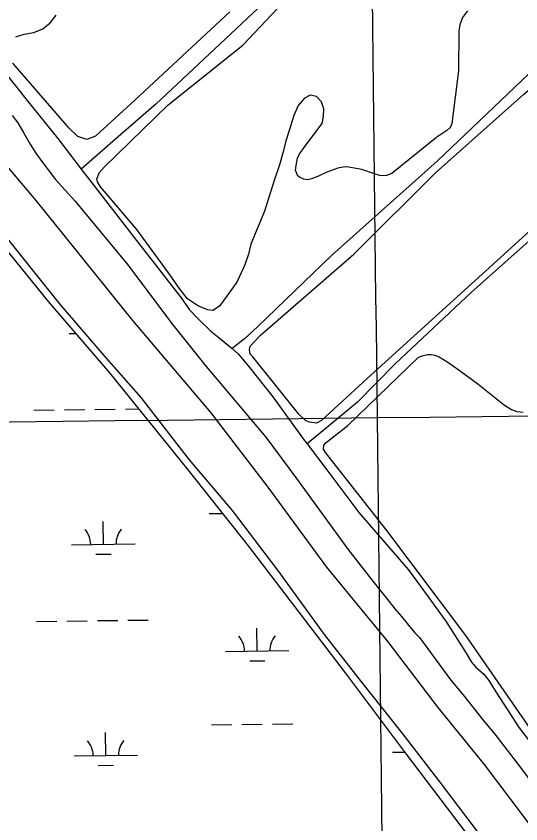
# Model space of a CAD drawing. Extents: x 3684037 to 3722149, y 433263 to 459021.
# Drawn here: x 3698136 to 3698932, y 450278 to 451551 of the extents above; entities that cross this region are included whole.
import ezdxf

# ---------------------------------------------------------------- set-up
doc = ezdxf.new("R2010")
doc.units = 0
for name, color, linetype in [('V-GRID-MAJR', 7, 'Continuous'), ('V-LEVE-TOET', 7, 'Continuous'), ('V-RIVR-EDGE', 7, 'Continuous'), ('V-SITE-VEGE', 7, 'Continuous'), ('V-TOPO-SHOR', 7, 'Continuous'), ('V-WETL-SWMP', 7, 'Continuous')]:
    doc.layers.add(name, color=color, linetype=linetype)

msp = doc.modelspace()

# ---------------------------------------------------------------- linework, layer by layer
at = {"layer": 'V-GRID-MAJR'}
for points in [[(3698844.6580000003, 438800.61600000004), (3698775.0530000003, 444857.971), (3698705.414, 450918.412), (3698635.774, 456978.859), (3698635.739, 456981.935)], [(3688126.822, 450798.393), (3693416.122, 450858.018), (3698705.414, 450918.412), (3703994.696, 450979.575), (3709283.97, 451041.507), (3714573.235, 451104.20900000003), (3719862.491, 451167.68)]]:
    msp.add_spline(points, degree=3, dxfattribs=at)
at = {"layer": 'V-LEVE-TOET'}
for points in [[(3698006.761, 451449.621), (3698167.2460000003, 451260.335), (3698319.372, 451071.534), (3698442.936, 450926.005), (3698532.54, 450808.987), (3698625.1010000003, 450683.112), (3698722.086, 450565.115), (3698800.859, 450461.86100000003), (3698873.72, 450371.886), (3698955.941, 450262.734), (3699043.5810000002, 450138.826), (3699126.296, 450028.197), (3699225.741, 449906.754), (3699293.683, 449817.26900000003), (3699374.4280000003, 449708.115), (3699464.5270000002, 449586.666), (3699548.719, 449472.597), (3699632.412, 449366.885), (3699727.923, 449244.951)], [(3699621.144, 449295.55100000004), (3699563.052, 449365.36600000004), (3699502.497, 449443.544), (3699428.646, 449539.913), (3699358.244, 449630.87200000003), (3699296.702, 449713.968), (3699222.8510000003, 449808.86), (3699153.93, 449894.411), (3699084.015, 449987.831), (3699020.509, 450066.007), (3698956.015, 450145.164), (3698889.551, 450231.69800000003), (3698805.856, 450341.836), (3698743.822, 450422.472), (3698680.805, 450501.631), (3698622.218, 450576.858), (3698548.365, 450678.146), (3698476.978, 450772.05700000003), (3698409.5330000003, 450851.704), (3698333.222, 450950.038), (3698274.6410000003, 451016.41000000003), (3698204.737, 451098.025), (3698137.29, 451182.101), (3698062.458, 451274.534)]]:
    msp.add_lwpolyline(points, dxfattribs=at)
at = {"layer": 'V-RIVR-EDGE'}
msp.add_spline([(3696491.0066779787, 456956.9782063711), (3696499.4553224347, 456945.34199248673), (3696522.4302687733, 456915.3618167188), (3696551.057358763, 456881.7283366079), (3696592.6032057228, 456839.5711462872), (3696607.93216852, 456824.5715595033), (3696661.559041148, 456762.16600619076), (3696696.2616399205, 456732.5612011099), (3696736.594384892, 456690.40701044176), (3696782.990640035, 456647.42908685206), (3696798.7219703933, 456631.6197655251), (3696862.8763919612, 456574.8493578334), (3696899.5948280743, 456542.81334935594), (3696931.075486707, 456518.47331862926), (3696942.360776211, 456503.48373068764), (3696952.4489618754, 456494.96701966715), (3696962.1357798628, 456487.66441051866), (3696987.164559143, 456470.6189898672), (3697014.6145429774, 456451.545733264), (3697061.0397947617, 456420.29446222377), (3697092.51945351, 456395.55006416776), (3697134.0832983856, 456360.6714857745), (3697166.7750592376, 456335.519720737), (3697185.733329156, 456316.4674617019), (3697201.4586602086, 456298.23193639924), (3697211.533847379, 456284.4584500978), (3697233.704058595, 456256.0977434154), (3697255.8822688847, 456230.97197536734), (3697279.2685817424, 456203.8213710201), (3697316.3743871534, 456164.9101180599), (3697353.4751931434, 456123.97702845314), (3697376.86850519, 456099.65699541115), (3697406.3293269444, 456076.1306987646), (3697430.1420045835, 456057.8751757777), (3697450.3283747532, 456044.8854270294), (3697520.1299405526, 455982.43987834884), (3697544.344985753, 455963.3746208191), (3697581.899153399, 455942.25453046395), (3697614.612911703, 455925.99884667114), (3697632.779444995, 455913.8228320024), (3697662.244266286, 455891.9140046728), (3697710.2559909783, 455848.12334688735), (3697757.449982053, 455800.69538290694), (3697792.142581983, 455767.04690453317), (3697833.29506034, 455729.3387547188), (3697868.395027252, 455696.90237844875), (3697895.83401236, 455673.381081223), (3697933.746552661, 455633.6590938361), (3697972.883193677, 455598.38214741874), (3698039.4588198, 455539.58390377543), (3698090.2921168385, 455492.14694083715), (3698135.875637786, 455447.553547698), (3698177.0201170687, 455406.6104592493), (3698217.7442308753, 455359.1984934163), (3698254.447668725, 455321.09697499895), (3698281.4702878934, 455292.72426970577), (3698316.178885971, 455265.5456686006), (3698357.3633606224, 455240.777273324), (3698381.983773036, 455222.11538323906), (3698407.7962898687, 455194.9587795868), (3698430.7672366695, 455163.3611345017), (3698450.9326092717, 455141.8796718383), (3698487.6610442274, 455113.8873366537), (3698517.5282330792, 455091.1687747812), (3698534.0722976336, 455076.97492300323), (3698556.2445086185, 455049.42295097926), (3698582.455393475, 455019.83914346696), (3698614.723789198, 454987.00539905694), (3698657.084370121, 454947.27241294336), (3698691.372602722, 454913.62493445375), (3698717.995853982, 454887.2750656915), (3698807.162056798, 454806.5849927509), (3698837.4136152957, 454775.7780844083), (3698881.4006644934, 454739.68040472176), (3698910.451119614, 454713.7289039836), (3698949.181393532, 454677.64422279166), (3698989.1137707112, 454637.1085013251), (3699039.143332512, 454591.69537480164), (3699066.5693191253, 454562.917302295), (3699088.766527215, 454545.4745135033), (3699187.2341784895, 454465.1658105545), (3699228.3926561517, 454429.8838647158), (3699268.3360320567, 454393.79618387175), (3699300.603427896, 454360.55807213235), (3699328.8351495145, 454330.56489786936), (3699382.5040172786, 454285.142772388), (3699427.287802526, 454244.19068498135), (3699474.48879279, 454199.59329230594), (3699500.2963102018, 454170.41485200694), (3699532.5687054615, 454139.1985769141), (3699563.239629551, 454114.45617862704), (3699588.663777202, 454093.7704521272), (3699608.428782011, 454073.9074586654), (3699636.654504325, 454041.4880804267), (3699659.2350821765, 454015.55257783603), (3699675.77214754, 453998.528154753), (3699726.9888143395, 453942.59847801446), (3699768.9330293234, 453898.0140838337), (3699807.6453053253, 453854.6507907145), (3699829.4391459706, 453837.6133691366), (3699865.7672131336, 453811.2395031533), (3699885.1338499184, 453793.8037135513), (3699924.6848571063, 453762.56944054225), (3699939.62745049, 453754.8494655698), (3699950.948735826, 453754.4171014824), (3699975.596145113, 453746.67312928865), (3700001.8420259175, 453731.24217830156), (3700023.635866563, 453714.20475672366), (3700032.9033189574, 453700.8376375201), (3700036.1082610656, 453688.6986185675), (3700042.150773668, 453679.3831717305), (3700052.6343277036, 453667.2261548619), (3700065.938454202, 453651.0184655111), (3700072.3773350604, 453638.4670801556), (3700079.629949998, 453627.93553167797), (3700095.3492817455, 453607.27380239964), (3700141.3091732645, 453551.3571241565), (3700161.453548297, 453521.3839475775), (3700185.6415966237, 453491.4007721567), (3700219.917830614, 453452.90088571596), (3700237.248632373, 453429.80895292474), (3700255.39016856, 453407.52375502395), (3700340.916065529, 453326.4383137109), (3700393.3708314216, 453280.6148205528), (3700435.7384115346, 453243.7124057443), (3700480.938562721, 453207.6117264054), (3700509.197281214, 453188.53647003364), (3700535.03679492, 453172.29778427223), (3700559.2598391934, 453156.4674653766), (3700600.4423140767, 453130.8903354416), (3700613.7624387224, 453121.1525233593), (3700623.455256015, 453116.2761181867), (3700639.1865863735, 453100.46679686), (3700647.6543030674, 453090.74098338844), (3700674.707918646, 453074.9036653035), (3700691.2519831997, 453060.70981352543), (3700727.5790504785, 453033.93158021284), (3700758.2489746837, 453008.7848145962), (3700801.439287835, 452977.5415426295), (3700837.365987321, 452952.38177851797), (3700871.669218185, 452924.799809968), (3700903.9536120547, 452898.43594282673), (3700927.768289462, 452880.9891544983), (3700958.443213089, 452857.86422552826), (3701015.3360207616, 452807.98606035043), (3701048.4261496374, 452780.40709145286), (3701075.4757656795, 452762.9523040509), (3701104.946586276, 452743.4696806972), (3701127.1557929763, 452730.87929985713), (3701156.6316129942, 452713.41851315), (3701182.871494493, 452695.56135818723), (3701204.6743340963, 452682.16324257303), (3701235.3672556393, 452666.31692552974), (3701255.5556255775, 452654.1359114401), (3701285.8311812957, 452633.033819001), (3701312.859799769, 452607.08731768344), (3701321.333515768, 452599.7877081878), (3701332.231435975, 452591.673364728), (3701350.392969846, 452577.47551341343), (3701370.5693411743, 452560.4420913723), (3701389.1312428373, 452544.6257708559), (3701408.9142455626, 452532.0413893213), (3701434.3563911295, 452518.634274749), (3701456.1762287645, 452512.1104037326), (3701467.0801482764, 452506.42226424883), (3701486.0474171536, 452491.0093111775), (3701499.7739088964, 452482.0792338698), (3701518.7451773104, 452468.2837501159), (3701537.71544584, 452454.0838990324), (3701554.2585105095, 452439.48567992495), (3701575.2446163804, 452422.8546254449), (3701592.1970478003, 452410.2772430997), (3701622.4676040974, 452387.15331401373), (3701647.0880165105, 452368.4914239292), (3701696.317842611, 452326.71960313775), (3701727.7935018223, 452300.357735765), (3701754.024384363, 452278.86127483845), (3701780.661634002, 452258.17254868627), (3701815.378231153, 452234.2288862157), (3701863.8053219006, 452194.88526916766), (3701890.44757096, 452176.218379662), (3701916.696451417, 452162.0005306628), (3701938.8906598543, 452143.34463988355), (3701962.310968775, 452129.94252473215), (3701986.9333809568, 452112.0893693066), (3702011.9511615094, 452090.59590803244), (3702032.9382672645, 452074.3692208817), (3702051.095801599, 452058.5539002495), (3702109.1967118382, 452006.6508987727), (3702158.0431681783, 451973.371791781), (3702192.7467668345, 451944.17135402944), (3702212.10640443, 451923.9049931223), (3702228.247101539, 451910.1165085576), (3702239.5593879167, 451906.04483850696), (3702258.9380233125, 451893.4614568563), (3702276.687190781, 451876.0296667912), (3702294.847724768, 451861.42744814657), (3702325.5246481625, 451839.1112538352), (3702353.7743676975, 451816.39669149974), (3702388.483965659, 451789.6224577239), (3702409.064704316, 451772.5880357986), (3702442.5552009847, 451743.3905976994), (3702493.39949675, 451700.4016753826), (3702516.7968083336, 451677.69911165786), (3702543.8364255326, 451656.2006509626), (3702589.0475754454, 451624.5480122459), (3702615.684825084, 451603.85928609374), (3702648.3745861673, 451577.8987863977), (3702681.062347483, 451551.12955204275), (3702714.149476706, 451522.33748115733), (3702744.8174011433, 451496.3819808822), (3702761.7588338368, 451479.35655791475), (3702791.6060250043, 451448.55064945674), (3702806.5166220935, 451427.89091994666), (3702821.8335862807, 451408.0389252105), (3702843.21206087, 451386.5544628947), (3702872.263515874, 451361.0073294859), (3702910.596421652, 451327.7542194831), (3702933.1799991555, 451303.03181888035), (3702957.778414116, 451275.47384755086), (3702989.2290762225, 451239.0027969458), (3703050.153558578, 451184.26222497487), (3703086.0452621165, 451144.94960433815), (3703114.6773515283, 451113.3379608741), (3703144.518543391, 451080.1058484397), (3703160.6482417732, 451061.86932325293), (3703177.999041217, 451046.86473704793), (3703202.5984560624, 451019.7111330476), (3703240.509996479, 450979.5847783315), (3703264.7150428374, 450956.4758475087), (3703289.7208247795, 450930.1299782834), (3703316.7444438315, 450902.16164031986), (3703339.7353883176, 450878.65134182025), (3703374.4159896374, 450840.15045549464), (3703418.3640433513, 450788.2824499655), (3703459.0831577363, 450738.84864748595), (3703496.187963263, 450699.53302719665), (3703592.575784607, 450595.7760185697), (3703613.158523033, 450579.5503313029), (3703630.899691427, 450558.88360260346), (3703650.2393313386, 450530.52989511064), (3703671.586809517, 450496.5100455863), (3703693.352653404, 450468.15033878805), (3703725.2106824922, 450432.8913902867), (3703758.289812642, 450400.86438076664), (3703788.550370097, 450373.69677838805), (3703807.1002731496, 450353.02804992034), (3703820.4073993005, 450338.03346255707), (3703842.9809779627, 450309.2673886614), (3703868.3731293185, 450275.64190762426), (3703879.2420528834, 450255.8009116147), (3703887.6787731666, 450233.5397109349), (3703893.7202858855, 450223.8198967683), (3703916.28986501, 450193.4363535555), (3703936.039871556, 450167.5078501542), (3703950.9524684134, 450147.6568553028), (3704020.6940411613, 450060.94926686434), (3704036.820739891, 450041.49963968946), (3704044.070355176, 450029.75498922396), (3704061.808523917, 450007.87515853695), (3704081.1651618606, 449986.39569564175), (3704102.92200679, 449954.39668287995), (3704113.3945620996, 449937.79162538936), (3704138.3803463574, 449903.35840957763), (3704157.732984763, 449880.2614773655), (3704175.4551553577, 449851.91176940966), (3704189.1496508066, 449830.04193756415), (3704204.878981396, 449813.42388157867), (3704221.8114151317, 449792.75915264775), (3704273.774823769, 449711.7567017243), (3704281.4058090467, 449690.7106028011), (3704297.1151419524, 449666.00520022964), (3704324.09976552, 449622.26653642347), (3704340.627831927, 449601.60280737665), (3704382.924420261, 449535.9903121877), (3704402.6664277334, 449506.826870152), (3704415.9505565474, 449482.5318342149), (3704431.6638889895, 449459.4439009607), (3704449.4010578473, 449437.1597029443), (3704471.9796359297, 449410.4154656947), (3704491.3402734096, 449390.5534721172), (3704521.1754659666, 449354.89515570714), (3704545.7648819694, 449323.6978784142), (3704553.8142329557, 449308.3119222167), (3704563.0746861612, 449292.1142317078), (3704576.7711813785, 449271.05313452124), (3704594.8967194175, 449242.2980593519), (3704618.6604027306, 449204.22853722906), (3704654.934476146, 449156.0188354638), (3704685.1530384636, 449111.86780525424), (3704709.720457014, 449071.77444671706), (3704733.889507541, 449034.1082920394), (3704765.7155403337, 448985.9095890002), (3704789.8765917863, 448945.00849568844), (3704815.2567445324, 448906.53060670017), (3704829.3476082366, 448881.4248363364), (3704849.8933509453, 448850.23755788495), (3704868.8256238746, 448820.6717482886), (3704884.953322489, 448801.6264884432), (3704901.0770215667, 448780.96375928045), (3704913.9707814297, 448762.33086583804), (3704925.642440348, 448740.0616660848), (3704932.4836887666, 448726.70054618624), (3704949.8014920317, 448698.35183811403), (3704967.554659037, 448682.53751736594), (3704988.148396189, 448670.75987072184), (3705014.802643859, 448656.9453891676), (3705046.3013004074, 448639.88397036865), (3705064.055467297, 448624.4740169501), (3705092.2811896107, 448592.0546387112), (3705105.1749494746, 448573.4217452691), (3705120.492913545, 448553.97411786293), (3705145.891064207, 448522.77484080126), (3705180.1662983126, 448483.87058703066), (3705197.4961001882, 448460.3742869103), (3705228.523397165, 448416.22125693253), (3705268.8351445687, 448365.5753523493), (3705295.835766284, 448328.3065658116), (3705331.703472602, 448279.2891292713), (3705359.5048299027, 448238.78340433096), (3705380.039573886, 448203.148085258), (3705402.1547914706, 448152.54717546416), (3705422.2481724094, 448101.95126509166), (3705439.5479777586, 448066.3239450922), (3705459.2609885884, 448025.4338505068)], degree=3, dxfattribs=at)
at = {"layer": 'V-SITE-VEGE'}
for points in [[(3698847.43, 451559.052), (3698839.668, 451548.947), (3698835.531, 451537.288), (3698833.983, 451527.70300000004), (3698833.506, 451465.02400000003), (3698822.68, 451381.876), (3698821.13, 451377.73), (3698819.575, 451375.14), (3698814.916, 451370.732), (3698798.866, 451360.103), (3698728.451, 451302.817), (3698719.9050000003, 451299.704), (3698713.173, 451299.181), (3698709.286, 451299.69800000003), (3698703.847, 451301.248), (3698694.52, 451304.351), (3698687.2660000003, 451307.193), (3698680.788, 451309.522), (3698657.4760000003, 451313.39), (3698651.2600000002, 451312.868), (3698642.972, 451311.31), (3698625.882, 451305.342), (3698612.6780000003, 451298.858), (3698601.541, 451294.449), (3698595.0670000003, 451292.89), (3698589.37, 451293.922), (3698582.634, 451297.027), (3698579.781, 451300.132), (3698576.41, 451308.418), (3698577.182, 451315.412), (3698579.765, 451327.325), (3698582.867, 451334.063), (3698587.2660000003, 451340.543), (3698591.149, 451345.466), (3698618.322, 451381.745), (3698620.387, 451392.884), (3698621.157, 451405.05700000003), (3698617.524, 451416.194), (3698609.2290000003, 451424.474), (3698599.643, 451426.282), (3698590.324, 451421.615), (3698580.49, 451409.952), (3698573.506, 451394.147), (3698567.561, 451373.942), (3698561.099, 451354.512), (3698556.964, 451337.416), (3698551.023, 451316.43200000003), (3698543.265, 451293.373), (3698527.758, 451243.636), (3698505.775, 451191.559), (3698502.16, 451175.759), (3698497.247, 451160.733), (3698494.66, 451154.257), (3698483.7970000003, 451131.97500000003), (3698456.8850000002, 451093.882), (3698446.27, 451087.4), (3698438.24, 451088.43), (3698423.7320000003, 451094.119), (3698406.113, 451105.504), (3698391.594, 451124.403), (3698380.705, 451140.973), (3698326.267, 451214.757), (3698269.2430000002, 451282.06200000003), (3698264.575, 451290.088), (3698263.535, 451293.973), (3698266.898, 451304.336), (3698274.957, 451312.764), (3698375.87, 451411.117), (3698493.4, 451504.952), (3698620.487, 451639.979)], [(3699318.521, 451556.957), (3699104.319, 451356.91000000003), (3698898.681, 451170.114), (3698689.537, 450980.199), (3698617.487, 450913.906), (3698609.696, 450909.615), (3698598.393, 450911.16500000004), (3698592.937, 450913.5), (3698581.628, 450924.014), (3698509.088, 451013.987), (3698505.1890000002, 451018.272), (3698504.015, 451025.675), (3698505.181, 451031.131), (3698521.147, 451048.289), (3698668.369, 451175.81200000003), (3698797.275, 451304.103), (3698935.926, 451427.333), (3699114.696, 451582.936)], [(3698473.17, 451557.561), (3698323.038, 451418.639), (3698261.174, 451361.619), (3698247.45, 451356.689), (3698233.46, 451361.342), (3698219.724, 451374.286), (3698130.821, 451476.792)], [(3698135.715, 451518.496), (3698148.663, 451522.389), (3698163.943, 451525.248), (3698178.185, 451530.954), (3698189.8340000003, 451540.542), (3698199.4080000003, 451552.206)], [(3698961.076, 450407.843), (3698844.983, 450575.244), (3698720.569, 450740.82300000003), (3698623.489, 450863.246), (3698620.366, 450868.706), (3698621.142, 450874.951), (3698624.7800000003, 450879.11), (3698658.83, 450905.918), (3698769.5470000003, 451013.13300000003), (3698776.0470000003, 451015.998), (3698784.366, 451017.82300000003), (3698790.348, 451018.08900000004), (3698795.808, 451017.05100000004), (3698802.575, 451014.454), (3698816.362, 451005.621), (3698834.313, 450993.411), (3698863.714, 450971.843), (3698905.606, 450938.324), (3698916.532, 450931.049), (3698925.115, 450927.934), (3698934.998, 450927.16000000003)]]:
    msp.add_lwpolyline(points, dxfattribs=at)
at = {"layer": 'V-TOPO-SHOR'}
for points in [[(3699834.47, 452795.79600000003), (3699680.2490000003, 452651.281), (3699507.292, 452490.601), (3699350.9820000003, 452340.864), (3699233.163, 452232.267), (3699076.593, 452082.527), (3698902.333, 451924.19), (3698697.383, 451734.343), (3698533.791, 451579.395), (3698356.154, 451412.467), (3698301.274, 451364.547), (3698238.521, 451309.99100000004)], [(3700043.37, 452458.759), (3699827.799, 452268.721), (3699620.046, 452079.73), (3699464.619, 451940.005), (3699289.1550000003, 451771.354), (3699155.339, 451649.355), (3698944.196, 451459.841), (3698799.45, 451322.467), (3698633.349, 451173.619), (3698517.239, 451061.792), (3698495.893, 451042.762), (3698476.367, 451027.223)], [(3700222.508, 452373.17100000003), (3700047.267, 452211.795), (3699950.137, 452124.44800000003), (3699806.398, 451987.043), (3699619.95, 451816.783), (3699485.845, 451693.194), (3699326.74, 451546.662), (3699186.1240000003, 451416.817), (3699011.1350000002, 451256.202), (3698853.848, 451116.184), (3698733.5470000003, 451003.028), (3698673.917, 450942.541), (3698594.699, 450877.113)], [(3698099.21, 451485.482), (3698162.071, 451407.719), (3698201.651, 451358.373), (3698238.521, 451309.99100000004), (3698255.202, 451288.10000000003), (3698321.946, 451202.067), (3698396.19, 451106.993), (3698409.127, 451088.13300000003), (3698422.8370000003, 451074.18200000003), (3698442.751, 451054.55), (3698453.356, 451046.284), (3698476.367, 451027.223), (3698486.718, 451018.648), (3698504.308, 450996.69), (3698540.525, 450951.218), (3698590.197, 450883.011), (3698594.699, 450877.113)], [(3698129.6550000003, 451394.452), (3698138.9450000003, 451382.597), (3698148.239, 451366.356), (3698158.049, 451349.085), (3698167.34, 451334.909), (3698176.632, 451321.765), (3698198.31, 451293.67), (3698228.504, 451260.167), (3698312.3740000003, 451159.397), (3698381.023, 451067.38300000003), (3698435.735, 450999.08400000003), (3698529.669, 450887.746), (3698578.188, 450822.28), (3698658.713, 450711.451), (3698692.2630000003, 450667.89400000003), (3698708.004, 450648.04600000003), (3698719.6180000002, 450633.87200000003), (3698732.781, 450617.378), (3698743.361, 450605.266), (3698754.715, 450591.348), (3698764.523, 450579.234), (3698772.004, 450572.277), (3698821.3000000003, 450504.748), (3698839.879, 450482.324), (3698858.203, 450459.645), (3698871.365, 450442.376), (3698890.719, 450419.955), (3698930.98, 450367.118), (3698992.404, 450284.38300000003)], [(3698594.699, 450877.113), (3698625.898, 450836.24700000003), (3698676.344, 450769.075), (3698753.947, 450679.172), (3698773.092, 450653.59500000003), (3698813.194, 450597.787), (3698845.278, 450547.404), (3698853.816, 450533.193), (3698860.541, 450525.183), (3698872.9560000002, 450514.077), (3698880.9760000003, 450504.25800000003), (3698886.9280000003, 450494.69800000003), (3698891.843, 450486.689), (3698929.102, 450429.588), (3698962.474, 450386.183)]]:
    msp.add_lwpolyline(points, dxfattribs=at)
at = {"layer": 'V-WETL-SWMP'}
for p, q in [((3698219.732754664, 451050.8613389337), (3698229.9034325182, 451050.97968910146)), ((3698164.2897042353, 450930.1370532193), (3698196.2875379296, 450930.5093931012)), ((3698212.286454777, 450930.6955630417), (3698244.2842884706, 450931.06790292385)), ((3698260.283205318, 450931.25407286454), (3698292.281039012, 450931.62641274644)), ((3698308.2799558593, 450931.81258268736), (3698329.3483432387, 450932.0577430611)), ((3698440.1127001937, 450767.16139397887), (3698461.4701319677, 450767.4099177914)), ((3698273.6002521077, 450718.79064413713), (3698273.181369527, 450754.78820671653)), ((3698223.603636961, 450718.2088630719), (3698323.5968672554, 450719.37242520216)), ((3698261.7806138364, 450703.2210614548), (3698285.7789891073, 450703.50031636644)), ((3698168.160586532, 450597.48457735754), (3698200.158420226, 450597.85691723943)), ((3698216.1573370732, 450598.0430871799), (3698248.155170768, 450598.415427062)), ((3698264.1540876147, 450598.60159700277), (3698296.1519213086, 450598.97393688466)), ((3698312.1508381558, 450599.1601068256), (3698344.14867185, 450599.53244670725)), ((3698516.0434892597, 450550.7872503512), (3698515.6246066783, 450586.7848129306)), ((3698466.046874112, 450550.20546928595), (3698566.040104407, 450551.36903141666)), ((3698504.2238509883, 450535.21766766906), (3698528.222226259, 450535.49692258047)), ((3698443.98358249, 450434.5089181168), (3698475.9814161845, 450434.8812579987)), ((3698491.9803330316, 450435.0674279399), (3698523.9781667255, 450435.43976782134)), ((3698539.977083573, 450435.6259377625), (3698571.974917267, 450435.9982776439)), ((3698277.4711344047, 450386.1381682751), (3698277.0522518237, 450422.1357308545)), ((3698227.4745192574, 450385.5563872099), (3698327.467749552, 450386.7199493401)), ((3698729.3485415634, 450391.3963986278), (3698748.461591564, 450391.6188058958)), ((3698265.6514961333, 450370.56858559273), (3698289.649871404, 450370.84784050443))]:
    msp.add_line(p, q, dxfattribs=at)
msp.add_lwpolyline([(3698015.821, 451311.50800000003), (3698186.474, 451101.311), (3698283.1720000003, 450989.245), (3698407.025, 450835.858), (3698501.92, 450716.556), (3698654.48, 450516.424), (3698750.931, 450388.33900000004), (3698913.318, 450174.779)], dxfattribs=at)
for centre, radius, start, end in [((3698218.355531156, 450718.62262928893), 35.24628790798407, 359.89486698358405, 41.43852531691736), ((3698328.833923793, 450719.90820105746), 35.246287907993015, 139.8948639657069, 181.43852229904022), ((3698460.798768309, 450550.61923550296), 35.24628790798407, 359.89486698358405, 41.43852531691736), ((3698571.277160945, 450551.9048072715), 35.246287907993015, 139.8948639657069, 181.43852229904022), ((3698222.226413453, 450385.97015342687), 35.24628790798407, 359.89486698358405, 41.43852531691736), ((3698332.7048060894, 450387.2557251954), 35.246287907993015, 139.8948639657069, 181.43852229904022)]:
    msp.add_arc(centre, radius, start, end, dxfattribs=at)

doc.saveas('drawing.dxf')
